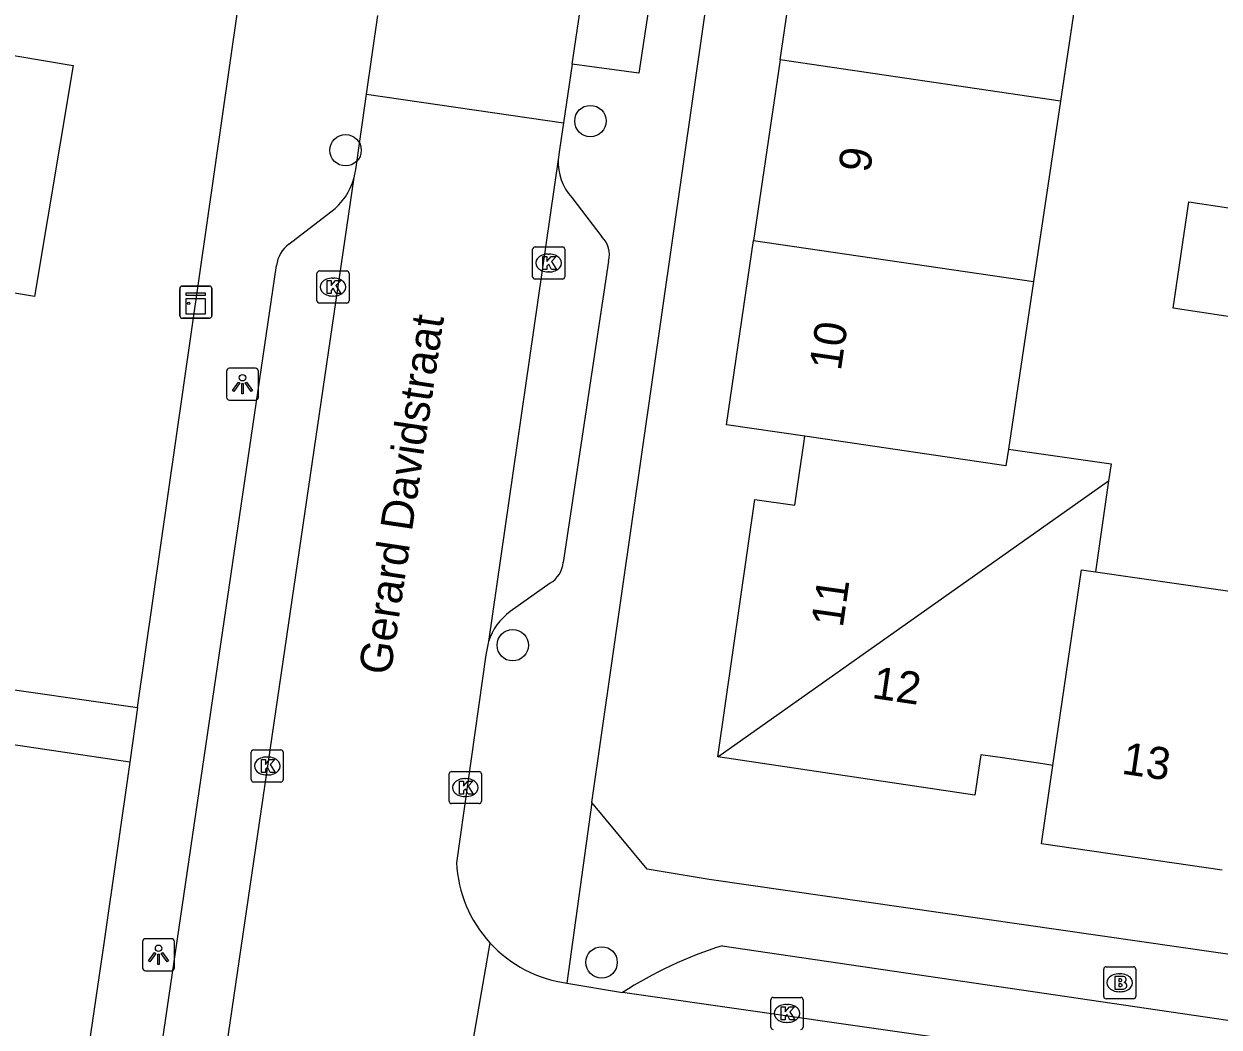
# Model space of a CAD drawing. Extents: x 163686 to 164493, y 382719 to 383870.
# Drawn here: x 163913.6 to 163950.83, y 383088.49 to 383119.74 of the extents above; entities that cross this region are included whole.
import ezdxf

# ---------------------------------------------------------------- set-up
doc = ezdxf.new("R2010")
doc.units = 0
for name, color, linetype in [('IMGEO_Boom', 7, 'Continuous'), ('IMGEO_Brandkraan', 7, 'Continuous'), ('IMGEO_Kast', 7, 'Continuous'), ('IMGEO_Kolk', 7, 'Continuous'), ('IMGEO_Lichtpunt', 7, 'Continuous'), ('IMGEO_Openbare_ruimte_label', 7, 'Continuous'), ('IMGEO_Pand', 7, 'Continuous'), ('IMGEO_Pand_nummerreeks', 7, 'Continuous'), ('IMGEO_Rijbaan_lokaal_open', 7, 'Continuous'), ('IMGEO_Voetpad_open', 7, 'Continuous')]:
    doc.layers.add(name, color=color, linetype=linetype)

msp = doc.modelspace()

# ---------------------------------------------------------------- linework, layer by layer
at = {"layer": 'IMGEO_Boom'}
for centre in [(163931.247, 383116.709), (163923.62, 383115.8), (163928.827, 383100.383), (163931.595, 383090.502)]:
    msp.add_circle(centre, 0.489, dxfattribs=at)
at = {"layer": 'IMGEO_Brandkraan'}
for p, q in [((163947.234, 383089.443), (163947.234, 383090.295)), ((163947.309, 383090.369), (163948.161, 383090.369)), ((163948.235, 383090.295), (163948.235, 383089.443)), ((163947.722, 383090.149), (163947.747, 383090.149)), ((163947.745, 383089.589), (163947.72, 383089.589)), ((163948.161, 383089.369), (163947.309, 383089.369))]:
    msp.add_line(p, q, dxfattribs=at)
for points in [[(163947.234, 383089.443), (163947.234, 383090.295)], [(163947.309, 383090.369), (163948.161, 383090.369)], [(163948.235, 383090.295), (163948.235, 383089.443)], [(163947.582, 383090.069), (163947.582, 383089.669), (163947.795, 383089.669)], [(163947.813, 383090.069), (163947.582, 383090.069)], [(163947.761, 383089.988), (163947.707, 383089.988), (163947.707, 383089.912)], [(163947.707, 383089.912), (163947.76, 383089.912)], [(163947.769, 383089.836), (163947.707, 383089.836), (163947.707, 383089.755)], [(163947.707, 383089.755), (163947.769, 383089.755)], [(163948.161, 383089.369), (163947.309, 383089.369)]]:
    msp.add_lwpolyline(points, dxfattribs=at)
for centre, radius, start, end in [((163947.311, 383090.293), 0.0765, 91.552, 178.448), ((163947.311, 383090.293), 0.0765, 91.552, 178.448), ((163948.159, 383090.293), 0.0765, 1.552, 88.448), ((163948.159, 383090.293), 0.0765, 1.552, 88.448), ((163947.762, 383089.95), 0.0379, 267.8285, 90.9355), ((163947.817, 383089.924), 0.145, 59.4692, 91.5367), ((163947.842, 383089.971), 0.0922, 285.5137, 58.1501), ((163947.77, 383089.795), 0.0404, 269.8759, 90.5077), ((163947.801, 383089.92), 0.251, 268.6676, 293.5347), ((163947.847, 383089.779), 0.105, 301.3115, 78.989), ((163947.311, 383089.445), 0.0765, 181.552, 268.448), ((163947.311, 383089.445), 0.0765, 181.552, 268.448), ((163948.159, 383089.445), 0.0765, 271.552, 358.448), ((163948.159, 383089.445), 0.0765, 271.552, 358.448)]:
    msp.add_arc(centre, radius, start, end, dxfattribs=at)
for centre, major_axis, ratio, start_param, end_param in [((163947.721, 383089.869), (-0.387, 0.002), 0.722429, 4.712389, 7.853982), ((163947.746, 383089.869), (-0.39, 0.002), 0.717154, 1.570796, 4.712389)]:
    msp.add_ellipse(centre, major_axis=major_axis, ratio=ratio, start_param=start_param, end_param=end_param, dxfattribs=at)
at = {"layer": 'IMGEO_Kast'}
for p, q in [((163918.457, 383110.645), (163918.457, 383111.486)), ((163918.457, 383111.486), (163918.457, 383110.645)), ((163918.532, 383111.57), (163919.373, 383111.57)), ((163919.373, 383111.57), (163918.532, 383111.57)), ((163919.457, 383111.495), (163919.457, 383110.654)), ((163919.457, 383110.654), (163919.457, 383111.495)), ((163919.382, 383110.57), (163918.541, 383110.57)), ((163918.541, 383110.57), (163919.382, 383110.57))]:
    msp.add_line(p, q, dxfattribs=at)
for points in [[(163918.652, 383111.36), (163919.252, 383111.36), (163919.252, 383111.275), (163918.652, 383111.275), (163918.652, 383111.36)], [(163918.652, 383111.185), (163919.252, 383111.185), (163919.252, 383110.696), (163918.652, 383110.696), (163918.652, 383111.185)]]:
    msp.add_lwpolyline(points, dxfattribs=at)
msp.add_circle((163918.736, 383111.034), 0.0377, dxfattribs=at)
for centre, start, end in [((163918.535, 383111.492), 92.4484, 184.2845), ((163918.535, 383111.492), 92.4484, 184.2845), ((163919.379, 383111.492), 2.4484, 94.2845), ((163919.379, 383111.492), 2.4484, 94.2845), ((163918.535, 383110.648), 182.4484, 274.2845), ((163918.535, 383110.648), 182.4484, 274.2845), ((163919.379, 383110.648), 272.4484, 4.2845), ((163919.379, 383110.648), 272.4484, 4.2845)]:
    msp.add_arc(centre, 0.0779, start, end, dxfattribs=at)
at = {"layer": 'IMGEO_Kolk'}
for p, q in [((163929.446, 383111.862), (163929.446, 383112.714)), ((163929.521, 383112.788), (163930.373, 383112.788)), ((163930.447, 383112.714), (163930.447, 383111.862)), ((163929.934, 383112.568), (163929.959, 383112.568)), ((163922.73, 383111.113), (163922.73, 383111.965)), ((163922.805, 383112.039), (163923.657, 383112.039)), ((163923.731, 383111.965), (163923.731, 383111.113)), ((163929.957, 383112.008), (163929.932, 383112.008)), ((163923.218, 383111.819), (163923.243, 383111.819)), ((163930.373, 383111.788), (163929.521, 383111.788)), ((163923.241, 383111.259), (163923.216, 383111.259)), ((163923.657, 383111.039), (163922.805, 383111.039)), ((163920.68, 383096.195), (163920.68, 383097.047)), ((163920.755, 383097.121), (163921.607, 383097.121)), ((163921.681, 383097.047), (163921.681, 383096.195)), ((163921.168, 383096.901), (163921.193, 383096.901)), ((163921.191, 383096.341), (163921.166, 383096.341)), ((163926.85, 383095.522), (163926.85, 383096.374)), ((163926.925, 383096.448), (163927.777, 383096.448)), ((163927.338, 383096.228), (163927.363, 383096.228)), ((163927.851, 383096.374), (163927.851, 383095.522)), ((163921.607, 383096.121), (163920.755, 383096.121)), ((163927.361, 383095.668), (163927.336, 383095.668)), ((163927.777, 383095.448), (163926.925, 383095.448)), ((163936.869, 383088.488), (163936.869, 383089.34)), ((163936.944, 383089.414), (163937.796, 383089.414)), ((163937.357, 383089.194), (163937.382, 383089.194)), ((163937.87, 383089.34), (163937.87, 383088.488)), ((163937.38, 383088.634), (163937.355, 383088.634))]:
    msp.add_line(p, q, dxfattribs=at)
for points in [[(163929.446, 383111.862), (163929.446, 383112.714)], [(163929.521, 383112.788), (163930.373, 383112.788)], [(163930.447, 383112.714), (163930.447, 383111.862)], [(163929.767, 383112.488), (163929.89, 383112.488), (163929.89, 383112.337), (163930.02, 383112.488), (163930.184, 383112.488), (163930.038, 383112.337), (163930.191, 383112.088), (163930.039, 383112.088), (163929.954, 383112.252), (163929.89, 383112.185), (163929.89, 383112.088), (163929.767, 383112.088), (163929.767, 383112.488)], [(163922.73, 383111.113), (163922.73, 383111.965)], [(163922.805, 383112.039), (163923.657, 383112.039)], [(163923.731, 383111.965), (163923.731, 383111.113)], [(163923.051, 383111.739), (163923.174, 383111.739), (163923.174, 383111.588), (163923.304, 383111.739), (163923.468, 383111.739), (163923.322, 383111.588), (163923.475, 383111.339), (163923.323, 383111.339), (163923.238, 383111.503), (163923.174, 383111.436), (163923.174, 383111.339), (163923.051, 383111.339), (163923.051, 383111.739)], [(163930.373, 383111.788), (163929.521, 383111.788)], [(163923.657, 383111.039), (163922.805, 383111.039)], [(163920.68, 383096.195), (163920.68, 383097.047)], [(163920.755, 383097.121), (163921.607, 383097.121)], [(163921.681, 383097.047), (163921.681, 383096.195)], [(163921.001, 383096.821), (163921.124, 383096.821), (163921.124, 383096.67), (163921.254, 383096.821), (163921.418, 383096.821), (163921.272, 383096.67), (163921.425, 383096.421), (163921.273, 383096.421), (163921.188, 383096.585), (163921.124, 383096.518), (163921.124, 383096.421), (163921.001, 383096.421), (163921.001, 383096.821)], [(163926.85, 383095.522), (163926.85, 383096.374)], [(163926.925, 383096.448), (163927.777, 383096.448)], [(163927.851, 383096.374), (163927.851, 383095.522)], [(163921.607, 383096.121), (163920.755, 383096.121)], [(163927.171, 383096.148), (163927.294, 383096.148), (163927.294, 383095.997), (163927.424, 383096.148), (163927.588, 383096.148), (163927.442, 383095.997), (163927.595, 383095.748), (163927.443, 383095.748), (163927.358, 383095.912), (163927.294, 383095.845), (163927.294, 383095.748), (163927.171, 383095.748), (163927.171, 383096.148)], [(163927.777, 383095.448), (163926.925, 383095.448)], [(163936.869, 383088.488), (163936.869, 383089.34)], [(163936.944, 383089.414), (163937.796, 383089.414)], [(163937.87, 383089.34), (163937.87, 383088.488)], [(163937.19, 383089.114), (163937.313, 383089.114), (163937.313, 383088.963), (163937.443, 383089.114), (163937.607, 383089.114), (163937.461, 383088.963), (163937.614, 383088.714), (163937.462, 383088.714), (163937.377, 383088.878), (163937.313, 383088.811), (163937.313, 383088.714), (163937.19, 383088.714), (163937.19, 383089.114)]]:
    msp.add_lwpolyline(points, dxfattribs=at)
for centre, start, end in [((163929.523, 383112.712), 91.552, 178.448), ((163929.523, 383112.712), 91.552, 178.448), ((163930.371, 383112.712), 1.552, 88.448), ((163930.371, 383112.712), 1.552, 88.448), ((163922.807, 383111.963), 91.552, 178.448), ((163922.807, 383111.963), 91.552, 178.448), ((163923.655, 383111.963), 1.552, 88.448), ((163923.655, 383111.963), 1.552, 88.448), ((163929.523, 383111.864), 181.552, 268.448), ((163929.523, 383111.864), 181.552, 268.448), ((163930.371, 383111.864), 271.552, 358.448), ((163930.371, 383111.864), 271.552, 358.448), ((163922.807, 383111.115), 181.552, 268.448), ((163922.807, 383111.115), 181.552, 268.448), ((163923.655, 383111.115), 271.552, 358.448), ((163923.655, 383111.115), 271.552, 358.448), ((163920.757, 383097.045), 91.552, 178.448), ((163920.757, 383097.045), 91.552, 178.448), ((163921.605, 383097.045), 1.552, 88.448), ((163921.605, 383097.045), 1.552, 88.448), ((163926.927, 383096.372), 91.552, 178.448), ((163926.927, 383096.372), 91.552, 178.448), ((163927.775, 383096.372), 1.552, 88.448), ((163927.775, 383096.372), 1.552, 88.448), ((163920.757, 383096.197), 181.552, 268.448), ((163920.757, 383096.197), 181.552, 268.448), ((163921.605, 383096.197), 271.552, 358.448), ((163921.605, 383096.197), 271.552, 358.448), ((163926.927, 383095.524), 181.552, 268.448), ((163926.927, 383095.524), 181.552, 268.448), ((163927.775, 383095.524), 271.552, 358.448), ((163927.775, 383095.524), 271.552, 358.448), ((163936.946, 383089.338), 91.552, 178.448), ((163936.946, 383089.338), 91.552, 178.448), ((163937.794, 383089.338), 1.552, 88.448), ((163937.794, 383089.338), 1.552, 88.448), ((163936.946, 383088.49), 181.552, 268.448), ((163936.946, 383088.49), 181.552, 268.448), ((163937.794, 383088.49), 271.552, 358.448), ((163937.794, 383088.49), 271.552, 358.448)]:
    msp.add_arc(centre, 0.0765, start, end, dxfattribs=at)
for centre, major_axis, ratio, start_param, end_param in [((163929.933, 383112.288), (-0.387, 0.002), 0.722429, 4.712389, 7.853982), ((163929.958, 383112.288), (-0.39, 0.002), 0.717154, 1.570796, 4.712389), ((163923.217, 383111.539), (-0.387, 0.002), 0.722429, 4.712389, 7.853982), ((163923.242, 383111.539), (-0.39, 0.002), 0.717154, 1.570796, 4.712389), ((163921.167, 383096.621), (-0.387, 0.002), 0.722429, 4.712389, 7.853982), ((163921.192, 383096.621), (-0.39, 0.002), 0.717154, 1.570796, 4.712389), ((163927.337, 383095.948), (-0.387, 0.002), 0.722429, 4.712389, 7.853982), ((163927.362, 383095.948), (-0.39, 0.002), 0.717154, 1.570796, 4.712389), ((163937.356, 383088.914), (-0.387, 0.002), 0.722429, 4.712389, 7.853982), ((163937.381, 383088.914), (-0.39, 0.002), 0.717154, 1.570796, 4.712389)]:
    msp.add_ellipse(centre, major_axis=major_axis, ratio=ratio, start_param=start_param, end_param=end_param, dxfattribs=at)
at = {"layer": 'IMGEO_Lichtpunt'}
for p, q in [((163919.911, 383108.916), (163919.911, 383108.109)), ((163919.911, 383108.916), (163919.911, 383108.109)), ((163920.813, 383109.011), (163920.005, 383109.011)), ((163920.813, 383109.011), (163920.005, 383109.011)), ((163920.907, 383108.109), (163920.907, 383108.916)), ((163920.907, 383108.109), (163920.907, 383108.916)), ((163920.005, 383108.015), (163920.813, 383108.015)), ((163920.005, 383108.015), (163920.813, 383108.015)), ((163917.296, 383091.146), (163917.296, 383090.339)), ((163917.296, 383091.146), (163917.296, 383090.339)), ((163918.198, 383091.241), (163917.39, 383091.241)), ((163918.198, 383091.241), (163917.39, 383091.241)), ((163918.292, 383090.339), (163918.292, 383091.146)), ((163918.292, 383090.339), (163918.292, 383091.146)), ((163917.39, 383090.245), (163918.198, 383090.245)), ((163917.39, 383090.245), (163918.198, 383090.245))]:
    msp.add_line(p, q, dxfattribs=at)
for points in [[(163920.285, 383108.58), (163920.324, 383108.552), (163920.136, 383108.29), (163920.098, 383108.317), (163920.285, 383108.58)], [(163920.387, 383108.532), (163920.434, 383108.532), (163920.434, 383108.21), (163920.387, 383108.21), (163920.387, 383108.532)], [(163920.497, 383108.552), (163920.535, 383108.579), (163920.722, 383108.317), (163920.683, 383108.289), (163920.497, 383108.552)], [(163917.67, 383090.81), (163917.709, 383090.782), (163917.521, 383090.52), (163917.483, 383090.547), (163917.67, 383090.81)], [(163917.772, 383090.762), (163917.819, 383090.762), (163917.819, 383090.44), (163917.772, 383090.44), (163917.772, 383090.762)], [(163917.882, 383090.782), (163917.92, 383090.809), (163918.107, 383090.547), (163918.068, 383090.519), (163917.882, 383090.782)]]:
    msp.add_lwpolyline(points, dxfattribs=at)
for centre in [(163920.41, 383108.714), (163917.795, 383090.944)]:
    msp.add_circle(centre, 0.0994, dxfattribs=at)
for centre, start, end in [((163920.005, 383108.916), 90, 180), ((163920.005, 383108.916), 90, 180), ((163920.813, 383108.916), 0, 90), ((163920.813, 383108.916), 0, 90), ((163920.005, 383108.109), 180, 270), ((163920.005, 383108.109), 180, 270), ((163920.813, 383108.109), 270, 0), ((163920.813, 383108.109), 270, 360), ((163917.39, 383091.146), 90, 180), ((163917.39, 383091.146), 90, 180), ((163918.198, 383091.146), 0, 90), ((163918.198, 383091.146), 0, 90), ((163917.39, 383090.339), 180, 270), ((163917.39, 383090.339), 180, 270), ((163918.198, 383090.339), 270, 0), ((163918.198, 383090.339), 270, 360)]:
    msp.add_arc(centre, 0.0946, start, end, dxfattribs=at)
at = {"layer": 'IMGEO_Pand'}
for points in [[(163937.157, 383118.614), (163938.007, 383124.401), (163940.45, 383124.042)], [(163946.694, 383122.766), (163945.884, 383117.333)], [(163908.968, 383119.474), (163915.134, 383118.44), (163913.927, 383111.24), (163907.758, 383112.274)], [(163937.157, 383118.614), (163936.331, 383112.989)], [(163945.884, 383117.333), (163937.157, 383118.614)], [(163945.884, 383117.333), (163945.045, 383111.708)], [(163951.861, 383110.509), (163949.393, 383110.877), (163949.888, 383114.192), (163952.355, 383113.824)], [(163937.928, 383106.891), (163935.488, 383107.25), (163936.331, 383112.989)], [(163936.331, 383112.989), (163945.045, 383111.708)], [(163945.045, 383111.708), (163944.267, 383106.489)], [(163935.219, 383096.906), (163936.367, 383104.926), (163937.609, 383104.742), (163937.707, 383105.4), (163937.895, 383106.67), (163937.928, 383106.891)], [(163944.267, 383106.489), (163944.19, 383105.971), (163937.928, 383106.891)], [(163944.267, 383106.489), (163947.463, 383106.03), (163947.387, 383105.501)], [(163935.219, 383096.906), (163947.387, 383105.501)], [(163947.387, 383105.501), (163946.98, 383102.664)], [(163945.654, 383096.637), (163946.545, 383102.726), (163946.98, 383102.664)], [(163946.98, 383102.664), (163952.173, 383101.919)], [(163945.654, 383096.637), (163945.336, 383096.684), (163944.087, 383096.87), (163943.41, 383096.97), (163943.223, 383095.712), (163935.219, 383096.906)], [(163950.924, 383093.374), (163945.297, 383094.197), (163945.654, 383096.637)]]:
    msp.add_lwpolyline(points, dxfattribs=at)
at = {"layer": 'IMGEO_Rijbaan_lokaal_open'}
for points in [[(163930.681, 383118.485), (163932.753, 383132.47)], [(163924.273, 383117.548), (163924.622, 383119.996)], [(163930.681, 383118.485), (163930.41, 383116.649)], [(163923.888, 383114.947), (163923.937, 383115.2), (163924.273, 383117.548)], [(163924.273, 383117.548), (163930.41, 383116.649)], [(163930.41, 383116.649), (163930.286, 383115.815), (163930.242, 383115.507)], [(163930.242, 383115.507), (163928.07, 383100.498)], [(163916.287, 383063.139), (163923.888, 383114.947)], [(163928.07, 383100.498), (163927.986, 383100.088), (163927.073, 383093.609)], [(163928.119, 383091.112), (163926.895, 383084.115)], [(163930.517, 383089.855), (163932.249, 383089.563)], [(163959.722, 383085.634), (163932.249, 383089.563)]]:
    msp.add_lwpolyline(points, dxfattribs=at)
for centre, radius, start, end in [((163931.061, 383093.812), 3.993, 182.9142, 222.5437), ((163931.061, 383093.809), 3.991, 222.5077, 262.1664)]:
    msp.add_arc(centre, radius, start, end, dxfattribs=at)
at = {"layer": 'IMGEO_Voetpad_open'}
for points in [[(163931.289, 383095.487), (163935.698, 383126.16), (163937.62, 383138.361)], [(163932.753, 383132.47), (163934.861, 383132.125), (163932.759, 383118.2), (163930.681, 383118.485)], [(163917.143, 383098.439), (163920.502, 383121.853)], [(163930.664, 383114.333), (163931.607, 383113.099)], [(163921.856, 383112.878), (163923.163, 383113.881)], [(163931.815, 383112.347), (163930.401, 383102.964)], [(163914.774, 383066.659), (163921.471, 383112.208)], [(163929.988, 383102.311), (163928.751, 383101.429)], [(163912.078, 383099.166), (163917.143, 383098.439)], [(163917.143, 383098.439), (163916.899, 383096.737)], [(163916.899, 383096.737), (163911.94, 383097.474)], [(163916.899, 383096.737), (163916.099, 383091.164), (163909.88, 383048.913)], [(163931.289, 383095.487), (163930.517, 383089.855)], [(163983.586, 383086.072), (163934.941, 383093.086), (163933.019, 383093.411), (163931.289, 383095.487)], [(163935.35, 383091.023), (163980.406, 383084.391)]]:
    msp.add_lwpolyline(points, dxfattribs=at)
for centre, radius, start, end in [((163931.867, 383115.428), 1.627, 177.2298, 222.3126), ((163921.997, 383115.454), 1.958, 306.5602, 344.9995), ((163931.077, 383112.548), 0.765, 344.7848, 46.1376), ((163922.436, 383112.099), 0.971, 126.6672, 173.5671), ((163929.554, 383103.043), 0.85, 300.6724, 354.7037), ((163929.827, 383099.927), 1.848, 125.6296, 162.0016), ((163939.226, 383078.767), 12.854, 107.5502, 122.8734)]:
    msp.add_arc(centre, radius, start, end, dxfattribs=at)

# ---------------------------------------------------------------- texts
at = {"layer": 'IMGEO_Openbare_ruimte_label'}
msp.add_text('Gerard Davidstraat', height=1, rotation=81.4891, dxfattribs=at).set_placement((163925.015, 383099.421))
at = {"layer": 'IMGEO_Pand_nummerreeks'}
for s, rotation, p in [('9', 81.6454, (163939.953, 383115.076)), ('10', 81.6465, (163939.047, 383108.907)), ('11', 81.8528, (163939.106, 383100.91)), ('12', 351.5145, (163939.986, 383098.743)), ('13', 351.6807, (163947.764, 383096.383))]:
    msp.add_text(s, height=1, rotation=rotation, dxfattribs=at).set_placement(p)

doc.saveas('drawing.dxf')
